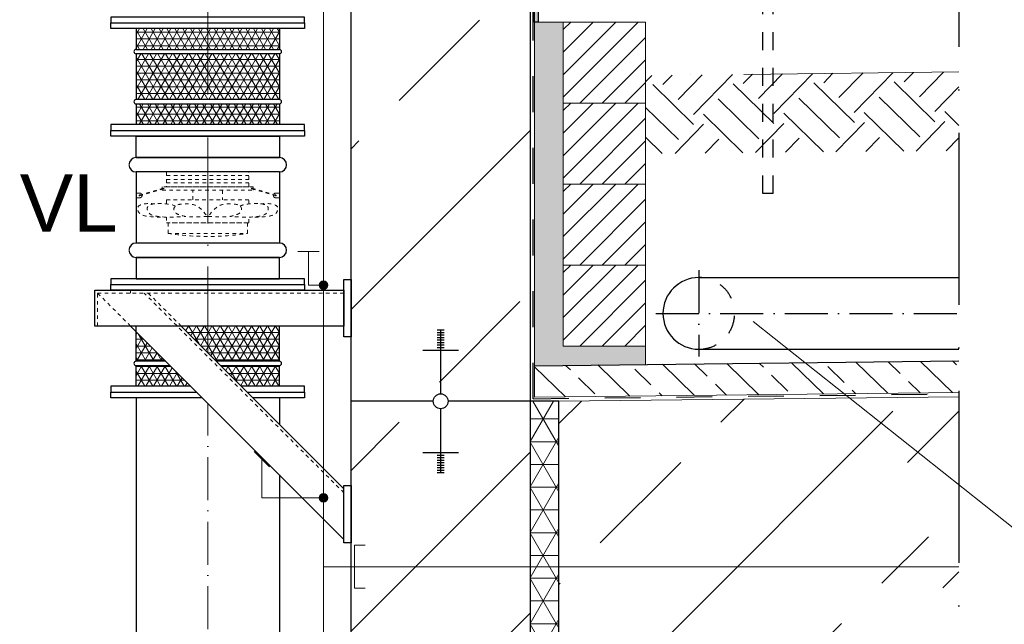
# Model space of a CAD drawing. Header units: millimetres. Extents: x 4747 to 1198744, y 17680 to 73179.
# Tile 370 of 377: x 127183 to 128557, y 52500 to 53344. Entities that reach past the tile are written whole.
import ezdxf

# ---------------------------------------------------------------- set-up
doc = ezdxf.new("R2010")
doc.units = ezdxf.units.MM
doc.linetypes.add('ACAD_ISO10W100', pattern=[18, 12, -3, 0, -3])
doc.linetypes.add('JIS_02_1.0', pattern=[2, 1, -1])
for name, color, linetype, lineweight in [('Bemaßung', 7, 'Continuous', 9), ('Beschriftung', 7, 'Continuous', 9), ('Verz. Bandstahl 30x3_5mm auf Putz', 1, 'GRENZE2', 18), ('Verz. Bandstahl 30x3_5mm im Beton', 5, 'GRENZE1', 18)]:
    doc.layers.add(name, color=color, linetype=linetype, lineweight=lineweight)
doc.styles.add('LBB3.5M1000', font='isocp.shx', dxfattribs={"height": 3.5})
doc.linetypes.add('GRENZE1', pattern='A,6.35,-2.54,[133,ltypeshp.shx,S=2.54,R=0,X=-2.54,Y=0],-2.54,25.4', length=36.83)
doc.linetypes.add('GRENZE2', pattern='A,6.35,-2.54,[132,ltypeshp.shx,S=2.54,R=0,X=-2.54,Y=0],-2.54,25.4', length=36.83)
pattern_1 = [(45, (42400.1, 91172.18), (-224.5064, 224.5064), []), (45, (42624.6, 91172.18), (-224.5064, 224.5064), [158.75, -79.375])]

msp = doc.modelspace()

# ---------------------------------------------------------------- hatches: boundary and pattern name
h = msp.add_hatch()
h.set_pattern_fill('ANSI33', color=256, scale=50)
h.set_pattern_definition(pattern_1)
edge = h.paths.add_edge_path()
edge.add_line((127895.59851, 53434.99378), (127848.09823, 53434.99378))
edge.add_line((127848.09823, 53434.99378), (127848.09823, 53438.13414))
edge.add_line((127848.09823, 53438.13414), (127895.59851, 53438.13414))
edge.add_line((127895.59851, 53438.13414), (127895.59851, 53511.76871))
edge.add_arc((127735.59851, 53719.17604), 261.95, 249.90504413, 307.64763035, ccw=False)
edge.add_line((127645.59851, 53473.17238), (127645.59851, 52811.17604))
edge.add_line((127645.59851, 52811.17604), (127760.24597, 52811.17604))
edge.add_arc((127770.59851, 52811.17604), 10.35253, 0, 180, ccw=False)
edge.add_line((127780.95104, 52811.17604), (127895.59851, 52811.17604))
edge.add_line((127895.59851, 52811.17604), (127895.59851, 53434.99378))
h.paths.add_polyline_path([(127770.59851, 52882.67008), (127770.59851, 52886.18999), (127765.59851, 52886.18999), (127745.59851, 52882.67008)], flags=16)
h = msp.add_hatch(color=256)
h.dxf.hatch_style = 1
h.paths.add_polyline_path([(127895.59851, 53460.52843), (127900.6059, 53460.52843), (127900.6059, 53438.13414), (127895.60182, 53438.13414)])
h.paths.add_polyline_path([(127895.60182, 53438.13414), (127900.6059, 53438.13414), (127900.6059, 53434.99378), (127895.60228, 53434.99378)])
h.paths.add_polyline_path([(127895.60228, 53434.99378), (127900.6059, 53434.99378), (127900.6059, 53427.14973), (127900.6059, 53412.5995), (127906.59851, 53406.60689), (127906.59851, 53340.17604), (127901.59851, 53340.17604), (127901.59851, 53404.53582), (127895.6059, 53410.52843)])
at = {"lineweight": 5}
h = msp.add_hatch(dxfattribs=at)
h.set_pattern_fill('ANSI31', color=256, scale=7, style=0)
h.set_pattern_definition([(45, (42110.086, 91115.954), (-15.715448, 15.715448), [])])
h.paths.add_polyline_path([(127941.59851, 53340.17604), (128056.59851, 53340.17604), (128056.59851, 53227.17604), (127941.59851, 53227.17604)])
h = msp.add_hatch(dxfattribs=at)
h.set_pattern_fill('NET3', color=256, scale=3)
h.set_pattern_definition([(0, (107863.572, 48859.09), (0, 9.525), []), (60, (107863.572, 48859.09), (-8.248892, 4.7625), []), (120, (107863.572, 48859.09), (-8.248892, -4.7625), [])])
h.paths.add_polyline_path([(127445.59851, 53331.17604), (127345.59851, 53331.17604), (127345.59851, 53302.25364), (127445.59851, 53302.25364)])
h.paths.add_polyline_path([(127545.59851, 53331.17604), (127445.59851, 53331.17604), (127445.59851, 53302.25364), (127545.59851, 53302.25364)])
h.paths.add_polyline_path([(127545.59851, 53296.25364), (127445.59851, 53296.25364), (127445.59851, 53232.09844), (127545.59851, 53232.09844)])
h.paths.add_polyline_path([(127445.59851, 53296.25364), (127345.59851, 53296.25364), (127345.59851, 53232.09844), (127445.59851, 53232.09844)])
h.paths.add_polyline_path([(127445.59851, 53226.09844), (127345.59851, 53226.09844), (127345.59851, 53197.17604), (127445.59851, 53197.17604)])
h.paths.add_polyline_path([(127545.59851, 53226.09844), (127445.59851, 53226.09844), (127445.59851, 53197.17604), (127545.59851, 53197.17604)])
h = msp.add_hatch()
h.set_pattern_fill('EARTH', color=256, scale=12.5, angle=45.64495339, style=0)
h.set_pattern_definition([(45.64495, (104577.14, 90553.65), (-1.26356, 112.24609), [79.375, -79.375]), (45.64495, (104555.86, 90574.46), (-1.26356, 112.24609), [79.375, -79.375]), (45.64495, (104534.58, 90595.27), (-1.26356, 112.24609), [79.375, -79.375]), (135.64495, (104534.42, 90609.3), (-112.24609, -1.26356), [79.375, -79.375]), (135.64495, (104555.23, 90630.58), (-112.24609, -1.26356), [79.375, -79.375]), (135.64495, (104576.04, 90651.866), (-112.24609, -1.26356), [79.375, -79.375])])
h.paths.add_polyline_path([(128493.75799, 53160.97466), (128493.75799, 53270.79059), (128056.59851, 53265.90721), (128056.59851, 53156.70798)])
h = msp.add_hatch(dxfattribs=at)
h.set_pattern_fill('ANSI31', color=256, scale=7, style=0)
h.set_pattern_definition([(45, (42110.086, 91002.954), (-15.715448, 15.715448), [])])
h.paths.add_polyline_path([(127941.59851, 53227.17604), (128056.59851, 53227.17604), (128056.59851, 53114.17604), (127941.59851, 53114.17604)])
h = msp.add_hatch(dxfattribs=at)
h.set_pattern_fill('ANSI31', color=256, scale=7, style=0)
h.set_pattern_definition([(45, (42110.086, 90889.954), (-15.715448, 15.715448), [])])
h.paths.add_polyline_path([(127941.59851, 53114.17604), (128056.59851, 53114.17604), (128056.59851, 53001.17604), (127941.59851, 53001.17604)])
h = msp.add_hatch(dxfattribs=at)
h.set_pattern_fill('ANSI31', color=256, scale=7, style=0)
h.set_pattern_definition([(45, (42110.086, 90776.954), (-15.715448, 15.715448), [])])
h.paths.add_polyline_path([(127941.59851, 53001.17604), (128056.59851, 53001.17604), (128056.59851, 52888.17604), (127941.59851, 52888.17604)])
h = msp.add_hatch(dxfattribs=at)
h.set_pattern_fill('NET3', color=256, scale=3)
h.set_pattern_definition([(0, (107863.572, 48859.09), (0, 9.525), []), (60, (107863.572, 48859.09), (-8.248892, 4.7625), []), (120, (107863.572, 48859.09), (-8.248892, -4.7625), [])])
h.paths.add_polyline_path([(127463.68163, 52860.95106), (127492.60399, 52832.02866), (127545.59851, 52832.02866), (127545.59851, 52860.95106)])
h.paths.add_polyline_path([(127421.89336, 52832.02866), (127392.97099, 52860.95106), (127345.59851, 52860.95106), (127345.59851, 52832.02866)])
h.paths.add_polyline_path([(127386.971, 52866.95106), (127345.59851, 52908.3236), (127345.59851, 52866.95106)])
h.paths.add_polyline_path([(127445.59851, 52916.02866), (127408.60409, 52916.02866), (127445.59851, 52879.0342)])
h.paths.add_polyline_path([(127445.59851, 52879.0342), (127457.68164, 52866.95106), (127545.59851, 52866.95106), (127545.59851, 52916.02866), (127445.59851, 52916.02866)])
at = {"lineweight": 9}
h = msp.add_hatch(dxfattribs=at)
h.set_pattern_fill('ANSI33', color=256, scale=10, angle=90.76559959)
h.set_pattern_definition([(135.7656, (42400.086, 91172.177), (-44.29731, -45.497236), []), (135.7656, (42399.486, 91217.074), (-44.29731, -45.497236), [31.75, -15.875])])
h.paths.add_polyline_path([(128493.75799, 52823.45926), (128493.75799, 52867.46243), (127901.59851, 52860.79647), (127901.59851, 52816.7933)])
h = msp.add_hatch()
h.set_pattern_fill('ANSI33', color=256, scale=50)
h.set_pattern_definition(pattern_1)
h.paths.add_polyline_path([(128396.39671, 52816.36326), (127935.59851, 52811.17604), (127935.59851, 52477.17604), (128053.09713, 52477.17604), (128053.09713, 52479.17604), (128213.09713, 52479.17604), (128338.18417, 52477.17604), (128338.18417, 52467.17604), (128384.58417, 52467.17604), (128494.94887, 52466.81276)])
h = msp.add_hatch()
h.set_pattern_fill('ANSI33', color=256, scale=50)
h.set_pattern_definition([(45, (86662.1, 47111.38), (-224.5064, 224.5064), []), (45, (86886.6, 47111.38), (-224.5064, 224.5064), [158.75, -79.375])])
h.paths.add_polyline_path([(128493.75799, 52471.03667), (128493.75799, 52817.45926), (128396.39671, 52816.36326)])
h = msp.add_hatch()
h.set_pattern_fill('ANSI33', color=256, scale=50)
h.set_pattern_definition(pattern_1)
h.paths.add_polyline_path([(127765.59851, 52718.56257), (127770.59851, 52718.56257), (127770.59851, 52722.08247), (127765.59851, 52722.08247)], flags=16)
edge = h.paths.add_edge_path()
edge.add_line((127645.59851, 51321.72172), (127895.59851, 51321.72172))
edge.add_line((127895.59851, 51321.72172), (127895.59851, 52811.17604))
edge.add_line((127895.59851, 52811.17604), (127780.95104, 52811.17604))
edge.add_arc((127770.59851, 52811.17604), 10.35253, -180, 0, ccw=False)
edge.add_line((127760.24597, 52811.17604), (127645.59851, 52811.17604))
edge.add_line((127645.59851, 52811.17604), (127645.59851, 51321.72172))
at = {"lineweight": 5}
h = msp.add_hatch(dxfattribs=at)
h.set_pattern_fill('NET3', color=0, scale=10)
h.set_pattern_definition([(0, (42400.086, 91172.177), (0, 31.75), []), (60, (42400.086, 91172.177), (-27.496307, 15.875), []), (120, (42400.086, 91172.177), (-27.496307, -15.875), [])])
h.paths.add_polyline_path([(127895.59851, 51321.72172), (127935.59851, 51321.72172), (127935.59851, 52811.17604), (127895.59851, 52811.17604)])
at = {"layer": 'Bemaßung', "lineweight": 5}
h = msp.add_hatch(dxfattribs=at)
h.set_pattern_fill('AR-SAND', color=256, scale=0.25)
h.set_pattern_definition([(37.5, (42110.086, 91010.954), (-0.4000078, 12.2353309), [0, -9.652, 0, -10.795, 0, -10.31875]), (7.5, (42110.086, 91010.954), (11.238082, 17.9206275), [0, -5.207, 0, -8.6995, 0, -3.33375]), (327.5, (42102.276, 91010.954), (19.7748093, 0.0359296), [0, -3.175, 0, -11.43, 0, -14.9225]), (317.5, (42102.276, 91010.954), (19.0889113, 5.573233), [0, -1.5875, 0, -7.493, 0, -8.5725])])
h.paths.add_polyline_path([(127941.59851, 53340.17604), (127901.59851, 53340.17604), (127901.59851, 53068.45072), (127941.59851, 53069.21554), (127941.59851, 53122.17604)])
h.paths.add_polyline_path([(128013.58161, 52888.17604), (127941.59851, 52888.17604), (127941.59851, 53069.21554), (127901.59851, 53068.45072), (127901.63525, 52860.79688), (128021.00299, 52862.14061)])
h.paths.add_polyline_path([(128056.59851, 52888.17604), (128013.58161, 52888.17604), (128021.00299, 52862.14061), (128056.63525, 52862.54172)])
at = {"layer": 'Verz. Bandstahl 30x3_5mm auf Putz'}
h = msp.add_hatch(color=256, dxfattribs=at)
h.dxf.hatch_style = 1
edge = h.paths.add_edge_path()
edge.add_arc((127607.16817, 52973.32366), 6.01999, 0, 360)
h = msp.add_hatch(color=256, dxfattribs=at)
h.dxf.hatch_style = 1
edge = h.paths.add_edge_path()
edge.add_arc((127607.16817, 52676.39008), 6.01999, 0, 360)

# ---------------------------------------------------------------- linework, layer by layer
at = {"linetype": 'ACAD_ISO10W100', "ltscale": 20}
msp.add_line((128493.75799, 54266.17604), (128493.75799, 51103.31738), dxfattribs=at)
for p, q in [((127645.59851, 52461.17604), (127645.59851, 54061.17604)), ((127895.59851, 54061.17604), (127895.59851, 51321.72172)), ((127345.59851, 53331.17604), (127345.59851, 53302.25364)), ((127545.59851, 53331.17604), (127545.59851, 53302.25364)), ((127345.59851, 53296.25364), (127345.59851, 53232.09844)), ((127545.59851, 53296.25364), (127545.59851, 53232.09844)), ((127345.59851, 53226.09844), (127345.59851, 53197.17604)), ((127545.59851, 53226.09844), (127545.59851, 53197.17604)), ((127345.59851, 53131.17604), (127345.59851, 53032.02866)), ((127545.59851, 53131.17604), (127545.59851, 53032.02866)), ((128130.83646, 52983.80447), (128493.75799, 52983.80447)), ((127345.59851, 52866.95106), (127345.59851, 52916.02866)), ((127545.59851, 52866.95106), (127545.59851, 52916.02866)), ((127765.59851, 52910.82932), (127775.59851, 52910.82932)), ((127770.59851, 52911.17604), (127770.59851, 52821.52857)), ((127765.59851, 52907.30942), (127775.59851, 52907.30942)), ((127765.59851, 52903.78951), (127775.59851, 52903.78951)), ((127765.59851, 52900.26961), (127775.59851, 52900.26961)), ((127765.59851, 52896.7497), (127775.59851, 52896.7497)), ((127745.59851, 52882.67008), (127795.59851, 52882.67008)), ((127765.59851, 52893.2298), (127775.59851, 52893.2298)), ((127765.59851, 52889.70989), (127775.59851, 52889.70989)), ((127765.59851, 52886.18999), (127775.59851, 52886.18999)), ((128130.83646, 52883.80447), (128493.75799, 52883.80447)), ((127901.59851, 52860.79647), (128493.75799, 52867.46243)), ((127345.59851, 52832.02866), (127345.59851, 52860.95106)), ((127545.59851, 52832.02866), (127545.59851, 52860.95106)), ((127345.59851, 52816.02866), (127345.59851, 51871.38848)), ((127545.59851, 52816.02866), (127545.59851, 52779.03409)), ((127645.59851, 51321.72172), (127645.59851, 52811.17604)), ((127760.24597, 52811.17604), (127645.59851, 52811.17604)), ((127770.59851, 52800.82351), (127770.59851, 52711.17604)), ((127895.59851, 52811.17604), (127780.95104, 52811.17604)), ((127935.59851, 52811.17604), (127895.59851, 52811.17604)), ((127935.59851, 51321.72172), (127935.59851, 52811.17604)), ((127745.59851, 52739.682), (127795.59851, 52739.682)), ((127765.59851, 52736.16209), (127775.59851, 52736.16209)), ((127765.59851, 52732.64219), (127775.59851, 52732.64219)), ((127765.59851, 52729.12228), (127775.59851, 52729.12228)), ((127765.59851, 52725.60238), (127775.59851, 52725.60238)), ((127765.59851, 52722.08247), (127775.59851, 52722.08247)), ((127765.59851, 52718.56257), (127775.59851, 52718.56257)), ((127545.59851, 52708.32337), (127545.59851, 51871.38848)), ((127765.59851, 52715.04266), (127775.59851, 52715.04266)), ((127765.59851, 52711.52276), (127775.59851, 52711.52276))]:
    msp.add_line(p, q)
at = {"linetype": 'JIS_02_1.0', "ltscale": 25}
for p, q in [((128220.14829, 53101.28303), (128220.14829, 53936.24545)), ((128234.68404, 53101.28303), (128234.68404, 53936.24545)), ((128234.68404, 53101.28303), (128220.14829, 53101.28303))]:
    msp.add_line(p, q, dxfattribs=at)
at = {"linetype": 'ACAD_ISO10W100', "lineweight": 18, "ltscale": 10}
msp.add_line((127445.59851, 52879.0342), (127445.59851, 53875.23157), dxfattribs=at)
at = {"linetype": 'JIS_02_1.0', "lineweight": 25, "ltscale": 50}
for q in [(127899.59851, 53406.53582), (128493.75799, 52821.45926)]:
    msp.add_line((127899.59851, 52814.77079), q, dxfattribs=at)
at = {"lineweight": 9}
for p, q in [((127901.59851, 53404.53582), (127901.59851, 52816.7933)), ((128056.59851, 52896.17604), (128056.63525, 52862.54172)), ((127901.59851, 52816.7933), (128493.75799, 52823.45926)), ((127935.59851, 52811.17604), (128493.75799, 52817.45926))]:
    msp.add_line(p, q, dxfattribs=at)
at = {"linetype": 'ACAD_ISO10W100', "lineweight": 13, "ltscale": 25}
for p, q in [((127941.59851, 53340.17604), (127901.59851, 53340.17604)), ((128493.75799, 53270.7238), (128056.59851, 53265.80268))]:
    msp.add_line(p, q, dxfattribs=at)
at = {"linetype": 'JIS_02_1.0', "lineweight": 5, "ltscale": 5}
for p, q in [((127388.20074, 53126.25915), (127502.99627, 53126.25915)), ((127388.20074, 53120.80694), (127502.99627, 53120.80694)), ((127388.20074, 53115.89005), (127502.99627, 53115.89005)), ((127383.66486, 53108.70788), (127350.476, 53099.06023)), ((127384.04079, 53107.41462), (127350.85194, 53097.76696)), ((127507.15622, 53107.41462), (127540.34507, 53097.76696)), ((127507.53216, 53108.70788), (127540.72101, 53099.06023)), ((127337.89345, 52916.02866), (127291.89351, 52962.02866)), ((127635.59851, 52962.02866), (127337.89351, 52962.02866)), ((127635.59851, 52683.37739), (127356.94724, 52962.02866)), ((127408.60409, 52916.02866), (127362.60415, 52962.02866))]:
    msp.add_line(p, q, dxfattribs=at)
at = {"linetype": 'ACAD_ISO10W100', "ltscale": 5}
for p, q in [((128130.83646, 52993.99231), (128130.83646, 52873.61663)), ((128070.64862, 52933.80447), (128493.75799, 52933.80447))]:
    msp.add_line(p, q, dxfattribs=at)
at = {"linetype": 'ACAD_ISO10W100', "lineweight": 18, "ltscale": 5}
msp.add_line((127445.59851, 51321.72172), (127445.59851, 52808.32348), dxfattribs=at)
for points in [[(127901.59851, 53340.1761), (127901.59851, 53404.53582), (127895.6059, 53410.52843), (127895.59851, 53460.52843), (127900.6059, 53460.52843), (127900.6059, 53412.5995), (127906.59851, 53406.60689), (127906.59851, 53340.17604), (127901.59851, 53340.17604)], [(127345.59851, 53302.25364), (127545.59851, 53302.25364)], [(127545.59851, 53296.25364), (127345.59851, 53296.25364)], [(127545.59851, 53232.09844), (127345.59851, 53232.09844)], [(127345.59851, 53226.09844), (127545.59851, 53226.09844)], [(127345.59851, 53151.17604), (127545.59851, 53151.17604)], [(127545.59851, 53131.17604), (127345.59851, 53131.17604)], [(127545.59851, 53032.02866), (127345.59851, 53032.02866)], [(127345.59851, 53012.02866), (127545.59851, 53012.02866)], [(127310.59851, 52974.02866), (127580.59851, 52974.02866)], [(127310.59851, 52974.02866), (127580.59851, 52974.02866)], [(127635.59851, 52618.32326), (127337.89345, 52916.02866)], [(127408.60409, 52916.02866), (127635.59851, 52689.03398)], [(127386.971, 52866.95106), (127345.59851, 52866.95106)], [(127345.59851, 52860.95106), (127392.97099, 52860.95106)], [(127545.59851, 52866.95106), (127457.68164, 52866.95106)], [(127463.68163, 52860.95106), (127545.59851, 52860.95106)], [(127421.89336, 52832.02866), (127310.59851, 52832.02866), (127310.59851, 52824.02866), (127429.89335, 52824.02866)], [(127500.60398, 52824.02866), (127580.59851, 52824.02866), (127580.59851, 52832.02866), (127492.60399, 52832.02866)], [(127437.89334, 52816.02866), (127310.59851, 52816.02866), (127310.59851, 52824.02866), (127429.89335, 52824.02866)], [(127500.60398, 52824.02866), (127580.59851, 52824.02866), (127580.59851, 52816.02866), (127508.60397, 52816.02866)], [(127640.4106, 52613.67862), (127640.32687, 52613.59489), (127640.24314, 52613.67862)], [(127640.4106, 52613.67862), (127640.32687, 52613.59489), (127640.24314, 52613.67862)]]:
    msp.add_lwpolyline(points)
for points in [[(127310.59851, 53339.17604), (127580.59851, 53339.17604), (127580.59851, 53347.17604), (127310.59851, 53347.17604)], [(127310.59851, 53339.17604), (127580.59851, 53339.17604), (127580.59851, 53331.17604), (127310.59851, 53331.17604)], [(127310.59851, 53189.17604), (127580.59851, 53189.17604), (127580.59851, 53197.17604), (127310.59851, 53197.17604)], [(127310.59851, 53189.17604), (127580.59851, 53189.17604), (127580.59851, 53181.17604), (127310.59851, 53181.17604)], [(127345.59851, 53151.17604), (127345.59851, 53181.17604), (127545.59851, 53181.17604), (127545.59851, 53151.17604)], [(127345.59851, 53012.02866), (127345.59851, 52982.02866), (127545.59851, 52982.02866), (127545.59851, 53012.02866)], [(127310.59851, 52974.02866), (127580.59851, 52974.02866), (127580.59851, 52982.02866), (127310.59851, 52982.02866)], [(127635.59851, 52981.02846), (127645.59851, 52981.02846), (127645.59851, 52901.02846), (127635.59851, 52901.02846)], [(127635.59851, 52916.02866), (127287.89351, 52916.02866), (127287.89351, 52966.02866), (127635.59851, 52966.02866)], [(127310.59851, 52974.02866), (127580.59851, 52974.02866), (127580.59851, 52966.02866), (127310.59851, 52966.02866)], [(127635.59851, 52693.67862), (127645.59851, 52693.67862), (127645.59851, 52613.67862), (127635.59851, 52613.67862)]]:
    msp.add_lwpolyline(points, close=True)
at = {"lineweight": 9}
for points in [[(127941.59851, 53340.17604), (128056.59851, 53340.17604), (128056.59851, 53227.17604), (127941.59851, 53227.17604), (127941.59851, 53340.17604)], [(127941.59851, 53227.17604), (128056.59851, 53227.17604), (128056.59851, 53114.17604), (127941.59851, 53114.17604), (127941.59851, 53227.17604)], [(127941.59851, 53069.21554), (127941.59851, 53122.17604)], [(127941.59851, 53114.17604), (128056.59851, 53114.17604), (128056.59851, 53001.17604), (127941.59851, 53001.17604), (127941.59851, 53114.17604)], [(127941.59851, 53001.17604), (128056.59851, 53001.17604), (128056.59851, 52888.17604), (127941.59851, 52888.17604), (127941.59851, 53001.17604)]]:
    msp.add_lwpolyline(points, dxfattribs=at)
at = {"linetype": 'JIS_02_1.0', "lineweight": 5, "ltscale": 5}
for points in [[(127388.20074, 53110.43784), (127502.99627, 53110.43784), (127502.99627, 53131.17604), (127388.20074, 53131.17604)], [(127500.95849, 53060.21197), (127390.23852, 53060.21197), (127390.23852, 53045.27341), (127500.95849, 53045.27341)], [(127291.89351, 52962.02866), (127337.89351, 52962.02866), (127337.89351, 52966.02866), (127287.89351, 52966.02866), (127287.89351, 52916.02866), (127291.89351, 52916.02866)]]:
    msp.add_lwpolyline(points, close=True, dxfattribs=at)
for points in [[(127350.66348, 53101.71752), (127345.59851, 53101.71752), (127345.59851, 53095.10939), (127350.66348, 53095.10939)], [(127509.10966, 53108.24932), (127509.10966, 53110.43784), (127382.08735, 53110.43784), (127382.08735, 53105.68466), (127509.10966, 53105.68466), (127509.10966, 53106.84677)], [(127424.90693, 53092.46566), (127424.90693, 53105.68466)], [(127466.29008, 53105.68466), (127466.29008, 53092.46566)], [(127540.53353, 53101.71752), (127545.59851, 53101.71752), (127545.59851, 53095.10939), (127540.53353, 53095.10939)], [(127502.99627, 53086.54816), (127502.99627, 53092.46566), (127388.20074, 53092.46566), (127388.20074, 53086.54816)], [(127388.20074, 53068.21749), (127388.20074, 53060.21197), (127502.99627, 53060.21197), (127502.99627, 53068.21749)]]:
    msp.add_lwpolyline(points, dxfattribs=at)
for centre in [(127383.85282, 53108.06125), (127507.34419, 53108.06125), (127350.66348, 53098.41345), (127540.53353, 53098.41345)]:
    msp.add_circle(centre, 0.25654, dxfattribs=at)
msp.add_circle((127770.59851, 52811.17604), 10.35253)
for centre, radius, start, end in [((127345.59851, 53299.25364), 3, 90, 270), ((127545.59851, 53299.25364), 3, 270, 90), ((127345.59851, 53229.09844), 3, 90, 270), ((127545.59851, 53229.09844), 3, 270, 90), ((127345.59851, 53141.17604), 10, 90, 270), ((127545.59851, 53141.17604), 10, 270, 90), ((127345.59851, 53022.02866), 10, 90, 270), ((127545.59851, 53022.02866), 10, 270, 90), ((128130.83646, 52933.80447), 50, 90, 270), ((127345.59851, 52863.95106), 3, 90, 270), ((127545.59851, 52863.95106), 3, 270, 90)]:
    msp.add_arc(centre, radius, start, end)
for centre, radius, start, end in [((127350.66348, 53098.41345), 3.30407, 27.96840939, 90), ((127383.85282, 53108.06125), 0.6734, 286.20859542, 106.20859609), ((127507.34419, 53108.06125), 0.6734, 73.79140391, 253.79140458), ((127540.53353, 53098.41345), 3.30407, 90, 152.03159061), ((127350.66348, 53098.41345), 0.6734, 106.16446436, 286.2527271), ((127350.66348, 53098.41345), 3.30407, 270, 4.44878211), ((127540.53353, 53098.41345), 3.30407, 175.55121789, 270), ((127540.53353, 53098.41345), 0.6734, 253.7472729, 73.83553564), ((127445.59851, 53418.91379), 377.71929, 261.57215279, 278.42784721)]:
    msp.add_arc(centre, radius, start, end, dxfattribs=at)
at = {"linetype": 'JIS_02_1.0', "ltscale": 25}
msp.add_arc((128130.83646, 52933.80447), 50, 270, 90, dxfattribs=at)
at = {"linetype": 'JIS_02_1.0', "lineweight": 5, "ltscale": 5}
for points, knots in [([(127371.85637, 53086.78468), (127361.43931, 53087.5132), (127344.47531, 53087.33315), (127350.24795, 53071.20171), (127365.79774, 53068.17935), (127378.21618, 53068.00597), (127385.99593, 53068.29668)], [48.5599879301, 48.5599879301, 48.5599879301, 48.5599879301, 83.0505717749, 90.753365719, 108.9147621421, 141.2952973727, 141.2952973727, 141.2952973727, 141.2952973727]), ([(127400.46022, 53083.55671), (127400.44411, 53083.56527), (127396.59056, 53085.60593), (127384.15394, 53087.41901), (127357.71928, 53087.7225), (127363.63125, 53071.20171), (127384.93616, 53067.06074), (127401.99726, 53068.30363), (127414.76074, 53069.23344)], [27.6175857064, 27.6175857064, 27.6175857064, 27.6175857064, 27.6990909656, 47.1032522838, 83.0505717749, 90.753365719, 108.9147621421, 162.8522351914, 162.8522351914, 162.8522351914, 162.8522351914]), ([(127490.73679, 53083.55671), (127490.7529, 53083.56527), (127494.60645, 53085.60593), (127507.04307, 53087.41901), (127533.47773, 53087.7225), (127527.56576, 53071.20171), (127506.26085, 53067.06074), (127489.19975, 53068.30363), (127476.43627, 53069.23344)], [27.6175857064, 27.6175857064, 27.6175857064, 27.6175857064, 27.6990909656, 47.1032522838, 83.0505717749, 90.753365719, 108.9147621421, 162.8522351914, 162.8522351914, 162.8522351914, 162.8522351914]), ([(127519.34064, 53086.78468), (127529.7577, 53087.5132), (127546.7217, 53087.33315), (127540.94906, 53071.20171), (127525.39927, 53068.17935), (127512.98083, 53068.00597), (127505.20108, 53068.29668)], [48.5599879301, 48.5599879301, 48.5599879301, 48.5599879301, 83.0505717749, 90.753365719, 108.9147621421, 141.2952973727, 141.2952973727, 141.2952973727, 141.2952973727])]:
    msp.add_open_spline(points, degree=3, knots=knots, dxfattribs=at)
for points in [[(127444.92027, 53069.23344), (127430.57139, 53083.58231), (127416.69933, 53086.68817), (127398.41675, 53079.80354), (127400.36385, 53074.49115), (127405.40563, 53071.57338), (127444.92027, 53069.23344)], [(127446.27674, 53069.23344), (127460.62562, 53083.58231), (127474.49768, 53086.68817), (127492.78026, 53079.80354), (127490.83316, 53074.49115), (127485.79138, 53071.57338), (127446.27674, 53069.23344)]]:
    msp.add_spline(points, degree=3, dxfattribs=at)
for points in [[(127414.76074, 53069.23344), (127414.75914, 53069.23551), (127414.75754, 53069.23758), (127414.75594, 53069.23964)], [(127476.43627, 53069.23344), (127476.43787, 53069.23551), (127476.43947, 53069.23758), (127476.44107, 53069.23964)]]:
    msp.add_open_spline(points, degree=3, dxfattribs=at)
at = {"layer": 'Beschriftung'}
msp.add_line((128619.23804, 52594.705), (128206.67209, 52922.59977), dxfattribs=at)
at = {"layer": 'Verz. Bandstahl 30x3_5mm auf Putz', "ltscale": 2}
for p, q in [((127607.16817, 54082.86237), (127607.16817, 45356.32526)), ((127586.31074, 53019.95287), (127586.31074, 52973.32366)), ((127521.01044, 52730.33562), (127521.01044, 52676.39008)), ((127521.01044, 52676.39008), (127607.16817, 52676.39008)), ((127650.45427, 52580.28845), (127607.16817, 52580.28845))]:
    msp.add_line(p, q, dxfattribs=at)
at = {"layer": 'Verz. Bandstahl 30x3_5mm auf Putz'}
for p, q in [((127601.31074, 53019.95287), (127571.31074, 53019.95287)), ((127586.31074, 52973.32366), (127607.16817, 52973.32366)), ((127510.40384, 52740.94222), (127531.61704, 52719.72902))]:
    msp.add_line(p, q, dxfattribs=at)
at = {"layer": 'Verz. Bandstahl 30x3_5mm auf Putz', "linetype": 'Continuous'}
for centre in [(127607.16817, 52973.32366), (127607.16817, 52676.39008)]:
    msp.add_circle(centre, 6.01999, dxfattribs=at)
at = {"layer": 'Verz. Bandstahl 30x3_5mm im Beton', "ltscale": 15}
msp.add_line((127650.45427, 52580.28845), (128493.75799, 52580.28845), dxfattribs=at)
at = {"layer": 'Verz. Bandstahl 30x3_5mm im Beton', "linetype": 'Continuous'}
msp.add_lwpolyline([(127665.45427, 52550.28845), (127650.45427, 52550.28845), (127650.45427, 52610.28845), (127665.45427, 52610.28845)], dxfattribs=at)

# ---------------------------------------------------------------- next in the draw order: texts
at = {"layer": 'Beschriftung', "insert": (127183.31305, 53127.69903), "char_height": 80, "width": 111.9584505, "attachment_point": 1, "style": 'LBB3.5M1000', "bg_fill": 2}
msp.add_mtext('{\\fArial|b0|i0|c0|p34;\\C256;VL}', dxfattribs=at)

doc.saveas('drawing.dxf')
